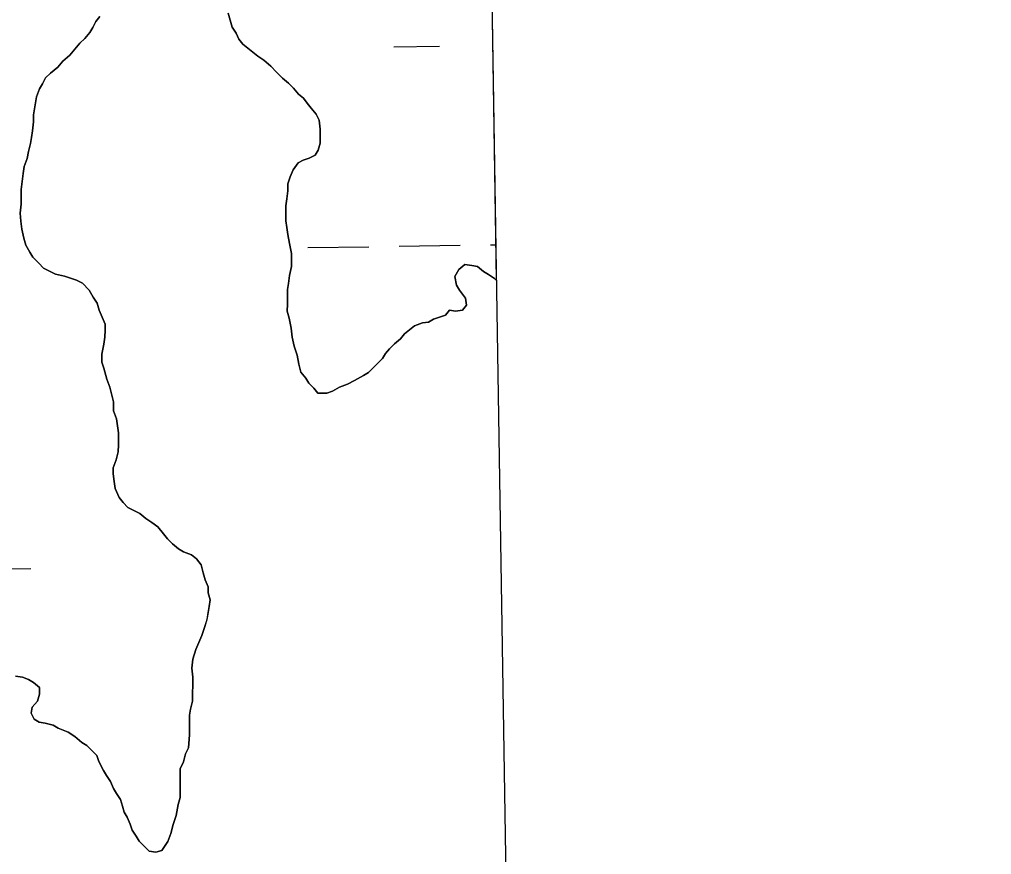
# Model space of a CAD drawing. Extents: x 3823584 to 3861785, y 301729 to 327625.
# Drawn here: x 3859175 to 3859686, y 323752 to 324191 of the extents above; entities that cross this region are included whole.
import ezdxf

# ---------------------------------------------------------------- set-up
doc = ezdxf.new("R2010")
doc.units = 0
for name, color, linetype in [('V-GRID-FRAM', 7, 'Continuous'), ('V-TOPO-SHOR', 7, 'Continuous'), ('V-WETL-SWMP', 7, 'Continuous')]:
    doc.layers.add(name, color=color, linetype=linetype)

msp = doc.modelspace()

# ---------------------------------------------------------------- linework, layer by layer
at = {"layer": 'V-GRID-FRAM'}
msp.add_lwpolyline([(3827552.18, 325335.99), (3859397.29, 325827), (3859685.54, 307646.85), (3827824.57, 307155.59), (3827552.18, 325335.99)], dxfattribs=at)
at = {"layer": 'V-TOPO-SHOR'}
for points in [[(3859284.61, 324193.88), (3859285.64, 324190.21), (3859286.67, 324186.55), (3859288.74, 324183.4), (3859290.29, 324180.25), (3859292.37, 324177.63), (3859294.97, 324175.53), (3859297.57, 324173.42), (3859300.18, 324171.31), (3859303.3, 324169.2), (3859306.94, 324166.05), (3859310.06, 324162.89), (3859313.18, 324159.74), (3859316.31, 324157.11)], [(3859182.92, 324143.71), (3859183.46, 324146.85), (3859184, 324149.98), (3859185.59, 324154.16), (3859187.17, 324156.76), (3859188.75, 324159.89), (3859191.38, 324162.49), (3859195.06, 324165.61), (3859197.69, 324168.73), (3859201.37, 324171.85), (3859204, 324174.97), (3859206.63, 324178.09), (3859209.26, 324180.69), (3859211.89, 324183.82), (3859213.47, 324186.42), (3859215.05, 324189.55), (3859217.16, 324192.15)], [(3859316.31, 324157.11), (3859318.9, 324154.48), (3859321.5, 324151.33), (3859324.1, 324149.23), (3859326.18, 324146.6), (3859328.26, 324143.97), (3859330.86, 324140.82), (3859332.41, 324137.68), (3859332.91, 324132.97), (3859332.88, 324128.79), (3859332.87, 324125.65), (3859331.8, 324122), (3859330.22, 324119.39), (3859327.07, 324117.84), (3859323.93, 324116.81), (3859321.31, 324115.26), (3859318.68, 324111.61), (3859317.09, 324107.96), (3859316.02, 324104.31), (3859316, 324100.65), (3859315.46, 324096.47), (3859314.91, 324092.81), (3859314.89, 324088.63), (3859314.87, 324084.97), (3859315.37, 324081.31), (3859315.88, 324077.65), (3859316.9, 324072.93), (3859317.91, 324067.7), (3859317.9, 324064.04), (3859317.88, 324060.9), (3859316.81, 324056.2), (3859316.26, 324052.03), (3859315.72, 324048.89), (3859315.7, 324044.71), (3859315.68, 324041.05), (3859315.66, 324037.39), (3859316.68, 324033.72)], [(3859219.91, 324023.79), (3859219.93, 324027.45), (3859219.95, 324030.59), (3859218.4, 324034.26), (3859216.85, 324037.92), (3859215.83, 324041.59), (3859213.75, 324044.74), (3859211.68, 324048.41), (3859208.04, 324052.09), (3859204.91, 324053.67), (3859201.78, 324054.74), (3859198.65, 324055.8), (3859193.95, 324056.87), (3859190.82, 324058.45), (3859187.69, 324060.04), (3859185.09, 324062.67), (3859181.97, 324065.82), (3859180.42, 324068.44), (3859178.35, 324072.11), (3859177.32, 324075.78), (3859176.3, 324080.49), (3859175.8, 324084.67), (3859175.3, 324088.86), (3859175.85, 324093.56), (3859175.87, 324097.22), (3859175.89, 324101.4), (3859176.44, 324105.58), (3859176.98, 324109.76), (3859177.52, 324113.42), (3859179.12, 324117.6), (3859179.66, 324121.25), (3859180.73, 324125.43), (3859181.27, 324128.56), (3859181.81, 324132.22), (3859182.36, 324136.92), (3859182.38, 324140.58), (3859182.92, 324143.71)], [(3859316.68, 324033.72), (3859317.7, 324028.49), (3859318.2, 324023.78), (3859319.22, 324019.07), (3859320.76, 324014.36), (3859321.78, 324009.65), (3859322.81, 324005.46), (3859325.41, 324002.31), (3859326.96, 323999.69), (3859329.56, 323997.06), (3859331.64, 323994.43), (3859336.34, 323994.41), (3859339.48, 323995.44), (3859343.15, 323997.51), (3859347.35, 323999.05), (3859351.02, 324001.12), (3859355.73, 324003.72), (3859358.35, 324005.27), (3859362.04, 324008.91), (3859365.72, 324012.55), (3859367.3, 324015.15), (3859369.4, 324017.76), (3859372.03, 324020.36), (3859375.18, 324022.96), (3859377.29, 324025.56), (3859379.91, 324027.63), (3859382.54, 324029.71), (3859386.73, 324031.26), (3859389.87, 324031.76), (3859392.49, 324033.32), (3859395.63, 324034.35), (3859398.77, 324035.37), (3859400.88, 324037.98), (3859404.01, 324037.44), (3859407.68, 324037.94), (3859409.78, 324040.54), (3859409.28, 324044.2), (3859406.17, 324048.4), (3859404.61, 324051.03), (3859403.59, 324055.74), (3859405.7, 324059.39), (3859408.85, 324061.98), (3859412.51, 324061.44), (3859415.64, 324060.9), (3859418.77, 324058.27), (3859421.37, 324056.69), (3859424.5, 324054.58), (3859425.4, 324053.81)], [(3859259.43, 323789.36), (3859259.45, 323793.02), (3859259.47, 323797.2), (3859261.06, 323800.85), (3859262.13, 323805.03), (3859263.71, 323808.16), (3859264.27, 323814.95), (3859264.29, 323819.66), (3859264.33, 323825.41), (3859264.87, 323828.54), (3859265.94, 323832.72), (3859265.96, 323837.42), (3859265.98, 323840.56), (3859266, 323845.26), (3859265.5, 323849.97), (3859266.05, 323854.67), (3859267.65, 323859.9), (3859269.24, 323863.55), (3859270.83, 323867.2), (3859272.42, 323871.89), (3859273.49, 323875.55), (3859274.03, 323879.2), (3859274.57, 323882.34), (3859275.11, 323885.99), (3859274.08, 323889.66), (3859274.1, 323892.8), (3859272.55, 323896.46), (3859271.53, 323900.13), (3859270.5, 323904.32), (3859267.91, 323907.47), (3859265.3, 323909.57), (3859261.13, 323911.16), (3859258.52, 323912.75), (3859255.4, 323915.38), (3859252.8, 323918.01), (3859250.72, 323920.63), (3859247.61, 323924.31), (3859244.48, 323926.42), (3859241.36, 323928.52), (3859238.23, 323931.16), (3859235.1, 323932.74), (3859231.98, 323934.33), (3859229.38, 323936.95), (3859227.3, 323939.58), (3859225.23, 323944.29), (3859224.73, 323947.96), (3859224.23, 323952.14), (3859224.25, 323955.28), (3859225.84, 323959.46), (3859226.91, 323963.63), (3859226.93, 323967.29), (3859226.94, 323970.43), (3859226.96, 323973.56), (3859226.46, 323977.23), (3859225.95, 323980.89), (3859224.41, 323985.08), (3859224.43, 323989.78), (3859223.41, 323993.97), (3859222.38, 323997.64), (3859220.84, 324001.83), (3859219.3, 324007.59), (3859218.27, 324010.73), (3859218.3, 324014.91), (3859219.37, 324020.14), (3859219.91, 324023.79)], [(3859172.95, 323845.77), (3859176.6, 323845.22), (3859179.73, 323844.16), (3859182.34, 323842.58), (3859185.46, 323839.95), (3859185.44, 323836.29), (3859184.38, 323832.63), (3859181.75, 323829.51), (3859181.21, 323826.38), (3859182.75, 323823.23)], [(3859182.75, 323823.23), (3859185.36, 323821.65), (3859188.5, 323821.11), (3859192.67, 323820.04), (3859195.28, 323818.46), (3859200.5, 323816.34), (3859204.14, 323814.23), (3859207.79, 323811.08), (3859210.39, 323809.49), (3859212.99, 323806.86), (3859215.59, 323804.23), (3859216.62, 323801.09), (3859219.21, 323796.37), (3859220.76, 323793.75), (3859222.84, 323790.6), (3859224.39, 323786.93), (3859225.94, 323784.31), (3859228.01, 323781.16), (3859229.04, 323777.5), (3859230.07, 323774.36), (3859231.62, 323771.73), (3859233.17, 323768.07), (3859234.2, 323764.92), (3859236.27, 323761.78), (3859237.83, 323759.15), (3859240.43, 323756.52), (3859243.03, 323753.9), (3859246.69, 323753.35), (3859249.83, 323754.38), (3859252.99, 323759.07), (3859254.58, 323763.25), (3859255.65, 323767.94), (3859257.25, 323772.64), (3859258.32, 323778.39), (3859259.39, 323782.04), (3859259.41, 323786.22), (3859259.43, 323789.36)]]:
    msp.add_lwpolyline(points, dxfattribs=at)
at = {"layer": 'V-WETL-SWMP'}
for p, q in [((3859416.25, 324631.08), (3859425.4, 324053.81)), ((3859285.64, 324190.21), (3859284.61, 324193.88)), ((3859215.06, 324189.55), (3859213.47, 324186.42)), ((3859217.16, 324192.15), (3859215.06, 324189.55)), ((3859286.66, 324186.55), (3859285.64, 324190.21)), ((3859211.89, 324183.81), (3859209.26, 324180.69)), ((3859213.47, 324186.42), (3859211.89, 324183.81)), ((3859288.74, 324183.4), (3859286.66, 324186.55)), ((3859290.29, 324180.25), (3859288.74, 324183.4)), ((3859206.63, 324178.09), (3859204, 324174.97)), ((3859209.26, 324180.69), (3859206.63, 324178.09)), ((3859292.37, 324177.63), (3859290.29, 324180.25)), ((3859294.97, 324175.52), (3859292.37, 324177.63)), ((3859204, 324174.97), (3859201.37, 324171.85)), ((3859297.57, 324173.42), (3859294.97, 324175.52)), ((3859300.18, 324171.31), (3859297.57, 324173.42)), ((3859371.68, 324176.17), (3859395.68, 324176.54)), ((3859197.69, 324168.73), (3859195.06, 324165.61)), ((3859201.37, 324171.85), (3859197.69, 324168.73)), ((3859303.3, 324169.2), (3859300.18, 324171.31)), ((3859306.94, 324166.05), (3859303.3, 324169.2)), ((3859191.38, 324162.49), (3859188.75, 324159.89)), ((3859195.06, 324165.61), (3859191.38, 324162.49)), ((3859310.06, 324162.89), (3859306.94, 324166.05)), ((3859313.18, 324159.74), (3859310.06, 324162.89)), ((3859187.17, 324156.76), (3859185.59, 324154.16)), ((3859188.75, 324159.89), (3859187.17, 324156.76)), ((3859316.31, 324157.11), (3859313.18, 324159.74)), ((3859318.91, 324154.48), (3859316.31, 324157.11)), ((3859185.59, 324154.16), (3859184, 324149.98)), ((3859321.5, 324151.33), (3859318.91, 324154.48)), ((3859183.46, 324146.85), (3859182.92, 324143.71)), ((3859184, 324149.98), (3859183.46, 324146.85)), ((3859324.1, 324149.23), (3859321.5, 324151.33)), ((3859326.18, 324146.6), (3859324.1, 324149.23)), ((3859328.26, 324143.97), (3859326.18, 324146.6)), ((3859182.92, 324143.71), (3859182.38, 324140.58)), ((3859330.86, 324140.82), (3859328.26, 324143.97)), ((3859182.36, 324136.92), (3859181.81, 324132.22)), ((3859182.38, 324140.58), (3859182.36, 324136.92)), ((3859332.41, 324137.68), (3859330.86, 324140.82)), ((3859332.91, 324132.97), (3859332.41, 324137.68)), ((3859181.81, 324132.22), (3859181.27, 324128.56)), ((3859332.88, 324128.79), (3859332.91, 324132.97)), ((3859181.27, 324128.56), (3859180.73, 324125.43)), ((3859332.87, 324125.65), (3859332.88, 324128.79)), ((3859179.66, 324121.25), (3859179.12, 324117.59)), ((3859180.73, 324125.43), (3859179.66, 324121.25)), ((3859330.22, 324119.39), (3859331.8, 324122)), ((3859331.8, 324122), (3859332.87, 324125.65)), ((3859179.12, 324117.59), (3859177.52, 324113.42)), ((3859321.31, 324115.26), (3859323.93, 324116.81)), ((3859323.93, 324116.81), (3859327.07, 324117.84)), ((3859327.07, 324117.84), (3859330.22, 324119.39)), ((3859177.52, 324113.42), (3859176.98, 324109.76)), ((3859317.09, 324107.96), (3859318.67, 324111.61)), ((3859318.67, 324111.61), (3859321.31, 324115.26)), ((3859176.44, 324105.58), (3859175.89, 324101.4)), ((3859176.98, 324109.76), (3859176.44, 324105.58)), ((3859316.02, 324104.31), (3859317.09, 324107.96)), ((3859175.89, 324101.4), (3859175.87, 324097.22)), ((3859315.46, 324096.47), (3859316, 324100.65)), ((3859316, 324100.65), (3859316.02, 324104.31)), ((3859175.87, 324097.22), (3859175.85, 324093.56)), ((3859314.91, 324092.81), (3859315.46, 324096.47)), ((3859175.85, 324093.56), (3859175.3, 324088.86)), ((3859314.89, 324088.63), (3859314.91, 324092.81)), ((3859175.3, 324088.86), (3859175.8, 324084.67)), ((3859314.87, 324084.97), (3859314.89, 324088.63)), ((3859175.8, 324084.67), (3859176.3, 324080.49)), ((3859176.3, 324080.49), (3859177.32, 324075.78)), ((3859315.37, 324081.31), (3859314.87, 324084.97)), ((3859315.88, 324077.65), (3859315.37, 324081.31)), ((3859177.32, 324075.78), (3859178.35, 324072.11)), ((3859316.9, 324072.93), (3859315.88, 324077.65)), ((3859178.35, 324072.11), (3859180.42, 324068.44)), ((3859317.91, 324067.7), (3859316.9, 324072.93)), ((3859326.46, 324070.82), (3859358.45, 324071.32)), ((3859374.45, 324071.56), (3859406.45, 324072.06)), ((3859422.44, 324072.3), (3859425.11, 324072.34)), ((3859180.42, 324068.44), (3859181.97, 324065.82)), ((3859181.97, 324065.82), (3859185.09, 324062.67)), ((3859317.89, 324064.04), (3859317.91, 324067.7)), ((3859185.09, 324062.67), (3859187.69, 324060.04)), ((3859187.69, 324060.04), (3859190.82, 324058.45)), ((3859316.81, 324056.21), (3859317.88, 324060.91)), ((3859317.88, 324060.91), (3859317.89, 324064.04)), ((3859408.85, 324061.98), (3859405.7, 324059.39)), ((3859412.51, 324061.44), (3859408.85, 324061.98)), ((3859415.64, 324060.9), (3859412.51, 324061.44)), ((3859418.77, 324058.27), (3859415.64, 324060.9)), ((3859190.82, 324058.45), (3859193.95, 324056.87)), ((3859193.95, 324056.87), (3859198.65, 324055.8)), ((3859198.65, 324055.8), (3859201.78, 324054.73)), ((3859201.78, 324054.73), (3859204.91, 324053.67)), ((3859316.26, 324052.03), (3859316.81, 324056.21)), ((3859405.7, 324059.39), (3859403.59, 324055.74)), ((3859403.59, 324055.74), (3859404.61, 324051.03)), ((3859421.37, 324056.69), (3859418.77, 324058.27)), ((3859424.5, 324054.58), (3859421.37, 324056.69)), ((3859425.4, 324053.81), (3859424.5, 324054.58)), ((3859204.91, 324053.67), (3859208.04, 324052.09)), ((3859208.04, 324052.09), (3859211.68, 324048.41)), ((3859315.72, 324048.89), (3859316.26, 324052.03)), ((3859404.61, 324051.03), (3859406.17, 324048.4)), ((3859211.68, 324048.41), (3859213.75, 324044.74)), ((3859213.75, 324044.74), (3859215.83, 324041.59)), ((3859315.68, 324041.05), (3859315.7, 324044.71)), ((3859315.7, 324044.71), (3859315.72, 324048.89)), ((3859406.17, 324048.4), (3859409.28, 324044.2)), ((3859215.83, 324041.59), (3859216.85, 324037.92)), ((3859315.66, 324037.39), (3859315.68, 324041.05)), ((3859409.78, 324040.54), (3859407.68, 324037.94)), ((3859409.28, 324044.2), (3859409.78, 324040.54)), ((3859216.85, 324037.92), (3859218.4, 324034.26)), ((3859218.4, 324034.26), (3859219.95, 324030.59)), ((3859316.69, 324033.72), (3859315.66, 324037.39)), ((3859395.63, 324034.35), (3859392.49, 324033.32)), ((3859398.77, 324035.37), (3859395.63, 324034.35)), ((3859400.88, 324037.98), (3859398.77, 324035.37)), ((3859404.01, 324037.44), (3859400.88, 324037.98)), ((3859407.68, 324037.94), (3859404.01, 324037.44)), ((3859219.95, 324030.59), (3859219.93, 324027.45)), ((3859317.7, 324028.49), (3859316.69, 324033.72)), ((3859382.54, 324029.71), (3859379.91, 324027.63)), ((3859386.73, 324031.26), (3859382.54, 324029.71)), ((3859389.87, 324031.76), (3859386.73, 324031.26)), ((3859392.49, 324033.32), (3859389.87, 324031.76)), ((3859219.93, 324027.45), (3859219.91, 324023.79)), ((3859318.2, 324023.78), (3859317.7, 324028.49)), ((3859377.29, 324025.56), (3859375.18, 324022.95)), ((3859379.91, 324027.63), (3859377.29, 324025.56)), ((3859219.37, 324020.13), (3859218.3, 324014.91)), ((3859219.91, 324023.79), (3859219.37, 324020.13)), ((3859319.22, 324019.07), (3859318.2, 324023.78)), ((3859320.76, 324014.36), (3859319.22, 324019.07)), ((3859372.03, 324020.36), (3859369.4, 324017.76)), ((3859375.18, 324022.95), (3859372.03, 324020.36)), ((3859218.3, 324014.91), (3859218.27, 324010.73)), ((3859321.78, 324009.65), (3859320.76, 324014.36)), ((3859367.3, 324015.15), (3859365.71, 324012.55)), ((3859369.4, 324017.76), (3859367.3, 324015.15)), ((3859218.27, 324010.73), (3859219.3, 324007.59)), ((3859322.81, 324005.46), (3859321.78, 324009.65)), ((3859362.04, 324008.91), (3859358.36, 324005.27)), ((3859365.71, 324012.55), (3859362.04, 324008.91)), ((3859219.3, 324007.59), (3859220.84, 324001.83)), ((3859325.4, 324002.31), (3859322.81, 324005.46)), ((3859355.73, 324003.71), (3859351.02, 324001.13)), ((3859358.36, 324005.27), (3859355.73, 324003.71)), ((3859220.84, 324001.83), (3859222.39, 323997.64)), ((3859326.96, 323999.69), (3859325.4, 324002.31)), ((3859329.56, 323997.06), (3859326.96, 323999.69)), ((3859347.34, 323999.05), (3859343.15, 323997.51)), ((3859351.02, 324001.13), (3859347.34, 323999.05)), ((3859222.39, 323997.64), (3859223.41, 323993.97)), ((3859223.41, 323993.97), (3859224.43, 323989.78)), ((3859331.64, 323994.43), (3859329.56, 323997.06)), ((3859336.34, 323994.41), (3859331.64, 323994.43)), ((3859339.48, 323995.44), (3859336.34, 323994.41)), ((3859343.15, 323997.51), (3859339.48, 323995.44)), ((3859224.43, 323989.78), (3859224.41, 323985.08)), ((3859224.41, 323985.08), (3859225.95, 323980.89)), ((3859225.95, 323980.89), (3859226.46, 323977.23)), ((3859226.46, 323977.23), (3859226.96, 323973.56)), ((3859226.96, 323973.56), (3859226.94, 323970.43)), ((3859226.94, 323970.43), (3859226.93, 323967.29)), ((3859226.91, 323963.63), (3859225.84, 323959.45)), ((3859226.93, 323967.29), (3859226.91, 323963.63)), ((3859225.84, 323959.45), (3859224.25, 323955.28)), ((3859224.25, 323955.28), (3859224.23, 323952.14)), ((3859224.23, 323952.14), (3859224.73, 323947.96)), ((3859224.73, 323947.96), (3859225.23, 323944.3)), ((3859225.23, 323944.3), (3859227.3, 323939.58)), ((3859227.3, 323939.58), (3859229.38, 323936.95)), ((3859229.38, 323936.95), (3859231.98, 323934.33)), ((3859231.98, 323934.33), (3859235.1, 323932.74)), ((3859235.1, 323932.74), (3859238.23, 323931.16)), ((3859238.23, 323931.16), (3859241.36, 323928.52)), ((3859241.36, 323928.52), (3859244.48, 323926.42)), ((3859244.48, 323926.42), (3859247.61, 323924.31)), ((3859247.61, 323924.31), (3859250.72, 323920.63)), ((3859250.72, 323920.63), (3859252.8, 323918.01)), ((3859252.8, 323918.01), (3859255.4, 323915.38)), ((3859255.4, 323915.38), (3859258.52, 323912.75)), ((3859258.52, 323912.75), (3859261.13, 323911.16)), ((3859261.13, 323911.16), (3859265.3, 323909.57)), ((3859265.3, 323909.57), (3859267.91, 323907.47)), ((3859267.91, 323907.47), (3859270.5, 323904.32)), ((3859149.04, 323901.89), (3859181.03, 323902.39)), ((3859270.5, 323904.32), (3859271.53, 323900.13)), ((3859271.53, 323900.13), (3859272.55, 323896.47)), ((3859272.55, 323896.47), (3859274.1, 323892.8)), ((3859274.1, 323892.8), (3859274.08, 323889.66)), ((3859274.08, 323889.66), (3859275.11, 323885.99)), ((3859274.57, 323882.34), (3859274.03, 323879.2)), ((3859275.11, 323885.99), (3859274.57, 323882.34)), ((3859274.03, 323879.2), (3859273.48, 323875.55)), ((3859272.42, 323871.89), (3859270.83, 323867.2)), ((3859273.48, 323875.55), (3859272.42, 323871.89)), ((3859270.83, 323867.2), (3859269.24, 323863.55)), ((3859269.24, 323863.55), (3859267.65, 323859.9)), ((3859267.65, 323859.9), (3859266.05, 323854.67)), ((3859266.05, 323854.67), (3859265.5, 323849.97)), ((3859176.6, 323845.22), (3859172.95, 323845.77)), ((3859179.73, 323844.16), (3859176.6, 323845.22)), ((3859265.5, 323849.97), (3859266, 323845.27)), ((3859266, 323845.27), (3859265.98, 323840.56)), ((3859182.34, 323842.58), (3859179.73, 323844.16)), ((3859185.46, 323839.95), (3859182.34, 323842.58)), ((3859265.98, 323840.56), (3859265.96, 323837.42)), ((3859184.38, 323832.64), (3859185.44, 323836.29)), ((3859185.44, 323836.29), (3859185.46, 323839.95)), ((3859265.96, 323837.42), (3859265.93, 323832.72)), ((3859181.75, 323829.51), (3859184.38, 323832.64)), ((3859265.93, 323832.72), (3859264.87, 323828.54)), ((3859181.21, 323826.38), (3859181.75, 323829.51)), ((3859182.76, 323823.23), (3859181.21, 323826.38)), ((3859264.33, 323825.41), (3859264.29, 323819.66)), ((3859264.87, 323828.54), (3859264.33, 323825.41)), ((3859185.36, 323821.65), (3859182.76, 323823.23)), ((3859188.5, 323821.11), (3859185.36, 323821.65)), ((3859192.67, 323820.04), (3859188.5, 323821.11)), ((3859195.28, 323818.46), (3859192.67, 323820.04)), ((3859200.5, 323816.34), (3859195.28, 323818.46)), ((3859204.14, 323814.23), (3859200.5, 323816.34)), ((3859264.27, 323814.95), (3859263.71, 323808.16)), ((3859264.29, 323819.66), (3859264.27, 323814.95)), ((3859207.79, 323811.07), (3859204.14, 323814.23)), ((3859210.39, 323809.49), (3859207.79, 323811.07)), ((3859212.99, 323806.86), (3859210.39, 323809.49)), ((3859215.59, 323804.23), (3859212.99, 323806.86)), ((3859262.12, 323805.03), (3859261.06, 323800.85)), ((3859263.71, 323808.16), (3859262.12, 323805.03)), ((3859216.62, 323801.09), (3859215.59, 323804.23)), ((3859219.21, 323796.37), (3859216.62, 323801.09)), ((3859261.06, 323800.85), (3859259.47, 323797.2)), ((3859220.76, 323793.75), (3859219.21, 323796.37)), ((3859259.47, 323797.2), (3859259.45, 323793.02)), ((3859222.84, 323790.6), (3859220.76, 323793.75)), ((3859224.39, 323786.93), (3859222.84, 323790.6)), ((3859259.43, 323789.36), (3859259.41, 323786.22)), ((3859259.45, 323793.02), (3859259.43, 323789.36)), ((3859225.94, 323784.31), (3859224.39, 323786.93)), ((3859228.01, 323781.16), (3859225.94, 323784.31)), ((3859259.41, 323786.22), (3859259.39, 323782.04)), ((3859229.04, 323777.5), (3859228.01, 323781.16)), ((3859259.39, 323782.04), (3859258.32, 323778.39)), ((3859230.07, 323774.36), (3859229.04, 323777.5)), ((3859231.62, 323771.73), (3859230.07, 323774.36)), ((3859258.32, 323778.39), (3859257.25, 323772.64)), ((3859233.17, 323768.07), (3859231.62, 323771.73)), ((3859257.25, 323772.64), (3859255.65, 323767.95)), ((3859234.2, 323764.92), (3859233.17, 323768.07)), ((3859236.27, 323761.78), (3859234.2, 323764.92)), ((3859255.65, 323767.95), (3859254.58, 323763.25)), ((3859237.83, 323759.15), (3859236.27, 323761.78)), ((3859240.43, 323756.53), (3859237.83, 323759.15)), ((3859252.99, 323759.07), (3859249.83, 323754.38)), ((3859254.58, 323763.25), (3859252.99, 323759.07)), ((3859243.03, 323753.9), (3859240.43, 323756.53)), ((3859246.69, 323753.35), (3859243.03, 323753.9)), ((3859249.83, 323754.38), (3859246.69, 323753.35))]:
    msp.add_line(p, q, dxfattribs=at)

doc.saveas('drawing.dxf')
